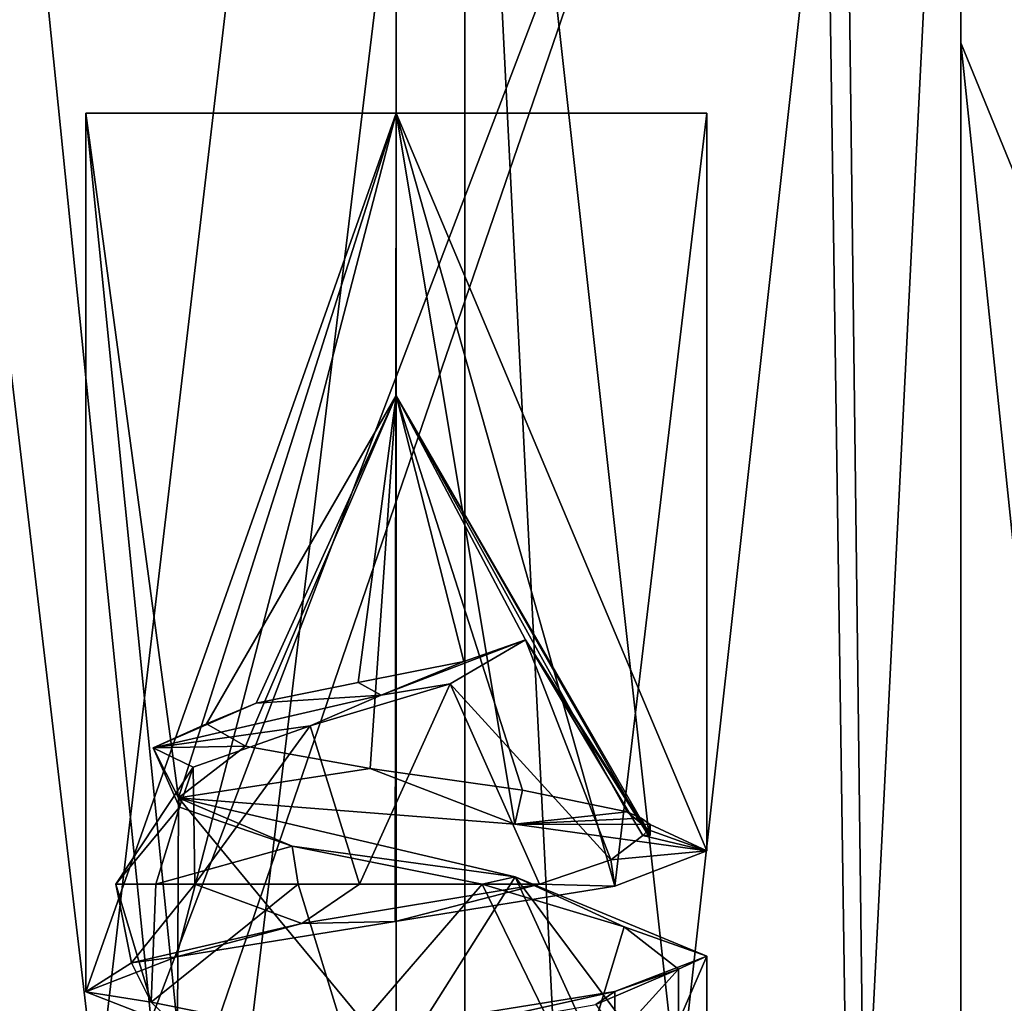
# Model space of a CAD drawing. Header units: millimetres. Extents: x -50 to 50, y -22 to 96.
# Tile 303 of 374: x 20.67 to 24.15, y 14.35 to 17.83. Entities that reach past the tile are written whole.
import ezdxf

# ---------------------------------------------------------------- set-up
doc = ezdxf.new("R2010")
doc.units = ezdxf.units.MM
doc.header["$LTSCALE"] = 65.185185
for name, color, linetype in [('1231', 7, 'CONTINUOUS'), ('1233', 7, 'CONTINUOUS'), ('1235', 7, 'CONTINUOUS'), ('1238', 7, 'CONTINUOUS'), ('1613', 7, 'CONTINUOUS'), ('1614', 7, 'CONTINUOUS'), ('1617', 7, 'CONTINUOUS'), ('1618', 7, 'CONTINUOUS'), ('1620', 7, 'CONTINUOUS'), ('1621', 7, 'CONTINUOUS'), ('1625', 7, 'CONTINUOUS'), ('1626', 7, 'CONTINUOUS'), ('1684', 7, 'CONTINUOUS'), ('1685', 7, 'CONTINUOUS'), ('2483', 7, 'CONTINUOUS'), ('27', 7, 'CONTINUOUS'), ('28', 7, 'CONTINUOUS'), ('29', 7, 'CONTINUOUS'), ('3076', 7, 'CONTINUOUS'), ('3079', 7, 'CONTINUOUS'), ('3143', 7, 'CONTINUOUS'), ('3144', 7, 'CONTINUOUS'), ('3145', 7, 'CONTINUOUS'), ('3146', 7, 'CONTINUOUS'), ('3147', 7, 'CONTINUOUS'), ('3148', 7, 'CONTINUOUS'), ('3222', 7, 'CONTINUOUS'), ('3225', 7, 'CONTINUOUS'), ('3289', 7, 'CONTINUOUS'), ('3290', 7, 'CONTINUOUS'), ('3291', 7, 'CONTINUOUS'), ('3292', 7, 'CONTINUOUS'), ('3293', 7, 'CONTINUOUS'), ('3294', 7, 'CONTINUOUS'), ('3443', 7, 'CONTINUOUS'), ('3481', 7, 'CONTINUOUS'), ('3647', 7, 'CONTINUOUS'), ('3755', 7, 'CONTINUOUS'), ('3788', 7, 'CONTINUOUS'), ('3889', 7, 'CONTINUOUS'), ('3922', 7, 'CONTINUOUS'), ('43', 7, 'CONTINUOUS'), ('72', 7, 'CONTINUOUS')]:
    doc.layers.add(name, color=color, linetype=linetype)

msp = doc.modelspace()

# ---------------------------------------------------------------- linework, layer by layer
at = {"layer": '1231', "color": 7, "linetype": 'CONTINUOUS', "true_color": 0xe0f2ff}
for points in [[(24, 26.5, -50), (24, -14, -50), (23.5, 20.5, -50), (24, 26.5, -50)], [(15.5, 20.5, -50), (23.5, 20.5, -50), (15.7843, 0.2718, -50), (15.5, 20.5, -50)], [(15.7843, 0.2718, -50), (23.5, 20.5, -50), (16.4697, 0, -50), (15.7843, 0.2718, -50)], [(23.5, 20.5, -50), (24, -14, -50), (16.4697, 0, -50), (23.5, 20.5, -50)]]:
    msp.add_3dface(points, dxfattribs=at)
at = {"layer": '1233', "color": 7, "linetype": 'CONTINUOUS', "true_color": 0xe0f2ff}
for points in [[(23.5, 26.5, 50), (23.5, 20.5, 50), (24, -14, 50), (23.5, 26.5, 50)], [(24, 26.5, 50), (23.5, 26.5, 50), (24, -14, 50), (24, 26.5, 50)], [(24, -14, 50), (19.5, 21.5, 50), (16.4697, 0, 50), (24, -14, 50)], [(19.7929, 20.7929, 50), (19.5, 21.5, 50), (24, -14, 50), (19.7929, 20.7929, 50)], [(20.5, 20.5, 50), (19.7929, 20.7929, 50), (24, -14, 50), (20.5, 20.5, 50)], [(23.5, 20.5, 50), (20.5, 20.5, 50), (24, -14, 50), (23.5, 20.5, 50)]]:
    msp.add_3dface(points, dxfattribs=at)
at = {"layer": '1235', "color": 7, "linetype": 'CONTINUOUS', "true_color": 0xe0f2ff}
for points in [[(24, -14, -50), (24, 26.5, -50), (25.0895, 26.5, -49.9002), (24, -14, -50)], [(26.1429, 21, -49.6043), (24, -14, -50), (26.1429, 26.5, -49.6043), (26.1429, 21, -49.6043)], [(26.1429, 26.5, -49.6043), (24, -14, -50), (25.0895, 26.5, -49.9002), (26.1429, 26.5, -49.6043)], [(28.1441, 21, -48.3389), (24, -14, -50), (26.1429, 21, -49.6043), (28.1441, 21, -48.3389)], [(24, -14, -50), (28.1441, 21, -48.3389), (28.2426, -14, -48.2426), (24, -14, -50)]]:
    msp.add_3dface(points, dxfattribs=at)
at = {"layer": '1238', "color": 7, "linetype": 'CONTINUOUS', "true_color": 0xe0f2ff}
for points in [[(24, 26.5, 50), (24, -14, 50), (28.2426, -14, 48.2426), (24, 26.5, 50)], [(25.0895, 26.5, 49.9002), (24, 26.5, 50), (28.2426, -14, 48.2426), (25.0895, 26.5, 49.9002)]]:
    msp.add_3dface(points, dxfattribs=at)
at = {"layer": '1613', "color": 7, "linetype": 'CONTINUOUS', "true_color": 0xe0f2ff}
for points in [[(21.2255, 14.2608, 41.2189), (21.2291, 15.0736, 41.2153), (20.9, 17.5, 42), (21.2255, 14.2608, 41.2189)], [(20.9, 17.5, 42), (21.2291, 15.0736, 41.2153), (22, 17.5, 40.9), (20.9, 17.5, 42)], [(20.9, 14.3865, 42), (21.2255, 14.2608, 41.2189), (20.9, 17.5, 42), (20.9, 14.3865, 42)], [(22, 17.5, 40.9), (21.2291, 15.0736, 41.2153), (22.4196, 14.9805, 40.9832), (22, 17.5, 40.9)], [(23.1, 17.5, 42), (22, 17.5, 40.9), (23.1, 14.8865, 42), (23.1, 17.5, 42)], [(23.1, 14.8865, 42), (22, 17.5, 40.9), (22.4196, 14.9805, 40.9832), (23.1, 14.8865, 42)], [(22.0047, 14.1358, 40.9), (21.2291, 15.0736, 41.2153), (21.2255, 14.2608, 41.2189), (22.0047, 14.1358, 40.9)], [(22.4215, 14.7945, 40.984), (21.2291, 15.0736, 41.2153), (22.0047, 14.1358, 40.9), (22.4215, 14.7945, 40.984)], [(22.7791, 14.0113, 41.2235), (22.4215, 14.7945, 40.984), (22.0047, 14.1358, 40.9), (22.7791, 14.0113, 41.2235)], [(23.1, 14.5135, 42), (22.4215, 14.7945, 40.984), (23.1, 13.8865, 42), (23.1, 14.5135, 42)], [(23.1, 13.8865, 42), (22.4215, 14.7945, 40.984), (22.7791, 14.0113, 41.2235), (23.1, 13.8865, 42)]]:
    msp.add_3dface(points, dxfattribs=at)
at = {"layer": '1614', "color": 7, "linetype": 'CONTINUOUS', "true_color": 0xe0f2ff}
for points in [[(20.9, 14.3865, 42), (20.9, 17.5, 42), (22, 17.5, 43.1), (20.9, 14.3865, 42)], [(21.2213, 14.5113, 42.777), (20.9, 14.3865, 42), (22, 17.5, 43.1), (21.2213, 14.5113, 42.777)], [(21.9959, 14.6359, 43.1), (21.2213, 14.5113, 42.777), (22, 17.5, 43.1), (21.9959, 14.6359, 43.1)], [(22.7746, 14.7609, 42.781), (21.9959, 14.6359, 43.1), (22, 17.5, 43.1), (22.7746, 14.7609, 42.781)], [(23.1, 17.5, 42), (22.7746, 14.7609, 42.781), (22, 17.5, 43.1), (23.1, 17.5, 42)], [(23.1, 17.5, 42), (23.1, 14.8865, 42), (22.7746, 14.7609, 42.781), (23.1, 17.5, 42)]]:
    msp.add_3dface(points, dxfattribs=at)
at = {"layer": '1617', "color": 7, "linetype": 'CONTINUOUS', "true_color": 0xe0f2ff}
for points in [[(21.2255, 14.2608, -42.7811), (21.2291, 15.0736, -42.7847), (20.9, 17.5, -42), (21.2255, 14.2608, -42.7811)], [(20.9, 17.5, -42), (21.2291, 15.0736, -42.7847), (22, 17.5, -43.1), (20.9, 17.5, -42)], [(20.9, 14.3865, -42), (21.2255, 14.2608, -42.7811), (20.9, 17.5, -42), (20.9, 14.3865, -42)], [(22, 17.5, -43.1), (21.2291, 15.0736, -42.7847), (22.4196, 14.9805, -43.0168), (22, 17.5, -43.1)], [(23.1, 17.5, -42), (22, 17.5, -43.1), (23.1, 14.8865, -42), (23.1, 17.5, -42)], [(23.1, 14.8865, -42), (22, 17.5, -43.1), (22.4196, 14.9805, -43.0168), (23.1, 14.8865, -42)], [(22.0047, 14.1358, -43.1), (21.2291, 15.0736, -42.7847), (21.2255, 14.2608, -42.7811), (22.0047, 14.1358, -43.1)], [(22.4215, 14.7945, -43.016), (21.2291, 15.0736, -42.7847), (22.0047, 14.1358, -43.1), (22.4215, 14.7945, -43.016)], [(22.7791, 14.0113, -42.7765), (22.4215, 14.7945, -43.016), (22.0047, 14.1358, -43.1), (22.7791, 14.0113, -42.7765)], [(23.1, 14.5135, -42), (22.4215, 14.7945, -43.016), (23.1, 13.8865, -42), (23.1, 14.5135, -42)], [(23.1, 13.8865, -42), (22.4215, 14.7945, -43.016), (22.7791, 14.0113, -42.7765), (23.1, 13.8865, -42)]]:
    msp.add_3dface(points, dxfattribs=at)
at = {"layer": '1618', "color": 7, "linetype": 'CONTINUOUS', "true_color": 0xe0f2ff}
for points in [[(20.9, 14.3865, -42), (20.9, 17.5, -42), (22, 17.5, -40.9), (20.9, 14.3865, -42)], [(21.2213, 14.5113, -41.223), (20.9, 14.3865, -42), (22, 17.5, -40.9), (21.2213, 14.5113, -41.223)], [(21.9959, 14.6359, -40.9), (21.2213, 14.5113, -41.223), (22, 17.5, -40.9), (21.9959, 14.6359, -40.9)], [(22.7746, 14.7609, -41.219), (21.9959, 14.6359, -40.9), (22, 17.5, -40.9), (22.7746, 14.7609, -41.219)], [(23.1, 17.5, -42), (22.7746, 14.7609, -41.219), (22, 17.5, -40.9), (23.1, 17.5, -42)], [(23.1, 17.5, -42), (23.1, 14.8865, -42), (22.7746, 14.7609, -41.219), (23.1, 17.5, -42)]]:
    msp.add_3dface(points, dxfattribs=at)
at = {"layer": '1620', "color": 7, "linetype": 'CONTINUOUS', "true_color": 0xe0f2ff}
for points in [[(19.8787, 23, 39.8787), (22, 23, 39), (19.8787, 5, 39.8787), (19.8787, 23, 39.8787)], [(19.8787, 5, 39.8787), (22, 23, 39), (22, 5, 39), (19.8787, 5, 39.8787)]]:
    msp.add_3dface(points, dxfattribs=at)
at = {"layer": '1621', "color": 7, "linetype": 'CONTINUOUS', "true_color": 0xe0f2ff}
for points in [[(22, 5, 39), (22, 23, 39), (24, 5, 39), (22, 5, 39)], [(22, 23, 39), (24, 23, 39), (24, 5, 39), (22, 23, 39)]]:
    msp.add_3dface(points, dxfattribs=at)
at = {"layer": '1625', "color": 7, "linetype": 'CONTINUOUS', "true_color": 0xe0f2ff}
for points in [[(24, 23, -39), (22, 23, -39), (22, 5, -39), (24, 23, -39)], [(24, 5, -39), (24, 23, -39), (22, 5, -39), (24, 5, -39)]]:
    msp.add_3dface(points, dxfattribs=at)
at = {"layer": '1626', "color": 7, "linetype": 'CONTINUOUS', "true_color": 0xe0f2ff}
for points in [[(22, 5, -39), (22, 23, -39), (19.8787, 23, -39.8787), (22, 5, -39)], [(22, 5, -39), (19.8787, 23, -39.8787), (19.8787, 5, -39.8787), (22, 5, -39)]]:
    msp.add_3dface(points, dxfattribs=at)
at = {"layer": '1684', "color": 7, "linetype": 'CONTINUOUS', "true_color": 0xe0f2ff}
for points in [[(24, 23, -39), (24, 5, -39), (24.7071, 5, -38.7071), (24, 23, -39)], [(24.7071, 23, -38.7071), (24, 23, -39), (24.7071, 5, -38.7071), (24.7071, 23, -38.7071)]]:
    msp.add_3dface(points, dxfattribs=at)
at = {"layer": '1685', "color": 7, "linetype": 'CONTINUOUS', "true_color": 0xe0f2ff}
for points in [[(24, 5, 39), (24, 23, 39), (24.7071, 23, 38.7071), (24, 5, 39)], [(24, 5, 39), (24.7071, 23, 38.7071), (24.7071, 5, 38.7071), (24, 5, 39)]]:
    msp.add_3dface(points, dxfattribs=at)
at = {"layer": '2483', "color": 7, "linetype": 'CONTINUOUS', "true_color": 0xe0f2ff}
for points in [[(20.9, 17.5, 42), (22, 17.5, 40.9), (23.1, 17.5, 42), (20.9, 17.5, 42)], [(20.9, 17.5, 42), (23.1, 17.5, 42), (22, 17.5, 43.1), (20.9, 17.5, 42)]]:
    msp.add_3dface(points, dxfattribs=at)
at = {"layer": '27', "color": 7, "linetype": 'CONTINUOUS', "true_color": 0xf2c12d}
for points in [[(24, 12.0101, -13.0743), (24, 17.7494, 0.373), (24.4301, 13.6332, -9.6483), (24, 12.0101, -13.0743)], [(24.4301, 13.6332, -9.6483), (24, 17.7494, 0.373), (24.4301, 16.6983, 0.3509), (24.4301, 13.6332, -9.6483)]]:
    msp.add_3dface(points, dxfattribs=at)
at = {"layer": '28', "color": 7, "linetype": 'CONTINUOUS', "true_color": 0xf2c12d}
for points in [[(24.4301, 16.6983, 0.3509), (24, 17.7494, 0.373), (24, 11.639, 13.4057), (24.4301, 16.6983, 0.3509)], [(24.4301, 13.3224, 10.0731), (24.4301, 16.6983, 0.3509), (24, 11.639, 13.4057), (24.4301, 13.3224, 10.0731)]]:
    msp.add_3dface(points, dxfattribs=at)
at = {"layer": '29', "color": 7, "linetype": 'CONTINUOUS', "true_color": 0xf2c12d}
for points in [[(18, -14.5, -35), (18, 20.5, -35), (22.2426, 20.5, -33.2426), (18, -14.5, -35)], [(22.2426, -14.5, -33.2426), (18, -14.5, -35), (22.2426, 20.5, -33.2426), (22.2426, -14.5, -33.2426)], [(24, -14.5, -29), (22.2426, -14.5, -33.2426), (24, 20.5, -29), (24, -14.5, -29)], [(24, 20.5, -29), (22.2426, -14.5, -33.2426), (22.2426, 20.5, -33.2426), (24, 20.5, -29)]]:
    msp.add_3dface(points, dxfattribs=at)
at = {"layer": '3076', "linetype": 'CONTINUOUS'}
for points in [[(21.3283, 15.3366, -42), (21.5039, 15.409, -41.6119), (22, 16.5, -42), (21.3283, 15.3366, -42)], [(21.5039, 15.409, -41.6119), (21.8649, 15.4826, -41.4284), (22, 16.5, -42), (21.5039, 15.409, -41.6119)], [(21.8649, 15.4826, -41.4284), (22.2391, 15.5575, -41.5112), (22, 16.5, -42), (21.8649, 15.4826, -41.4284)], [(22.2391, 15.5575, -41.5112), (22.4576, 15.634, -41.7985), (22, 16.5, -42), (22.2391, 15.5575, -41.5112)], [(22, 16.5, -42), (22.4576, 15.634, -41.7985), (22.9, 14.9412, -42), (22, 16.5, -42)], [(22.4576, 15.634, -41.7985), (22.1909, 15.4786, -41.4421), (22.7606, 14.854, -41.4302), (22.4576, 15.634, -41.7985)], [(22.9, 14.9412, -42), (22.4576, 15.634, -41.7985), (22.8934, 14.9412, -41.891), (22.9, 14.9412, -42)], [(22.8934, 14.9412, -41.891), (22.4576, 15.634, -41.7985), (22.8736, 14.9412, -41.7837), (22.8934, 14.9412, -41.891)], [(22.8736, 14.9412, -41.7837), (22.4576, 15.634, -41.7985), (22.7606, 14.854, -41.4302), (22.8736, 14.9412, -41.7837)], [(22.1909, 15.4786, -41.4421), (21.6952, 15.3287, -41.3964), (21.8692, 14.7679, -41.0086), (22.1909, 15.4786, -41.4421)], [(22.5079, 14.7679, -41.1386), (22.1909, 15.4786, -41.4421), (21.8692, 14.7679, -41.0086), (22.5079, 14.7679, -41.1386)], [(22.7606, 14.854, -41.4302), (22.1909, 15.4786, -41.4421), (22.5079, 14.7679, -41.1386), (22.7606, 14.854, -41.4302)], [(21.6952, 15.3287, -41.3964), (21.2807, 15.1833, -41.754), (21.2862, 14.7679, -41.2997), (21.6952, 15.3287, -41.3964)], [(21.8692, 14.7679, -41.0086), (21.6952, 15.3287, -41.3964), (21.2862, 14.7679, -41.2997), (21.8692, 14.7679, -41.0086)], [(21.2807, 15.1833, -41.754), (21.2325, 15.0417, -42.3462), (21.0063, 14.7679, -41.8883), (21.2807, 15.1833, -41.754)], [(21.2862, 14.7679, -41.2997), (21.2807, 15.1833, -41.754), (21.0063, 14.7679, -41.8883), (21.2862, 14.7679, -41.2997)], [(21.0063, 14.7679, -41.8883), (21.2325, 15.0417, -42.3462), (21.1485, 14.7679, -42.5244), (21.0063, 14.7679, -41.8883)], [(21.2325, 15.0417, -42.3462), (21.6313, 14.9034, -42.8449), (21.1485, 14.7679, -42.5244), (21.2325, 15.0417, -42.3462)], [(21.1485, 14.7679, -42.5244), (21.6313, 14.9034, -42.8449), (21.6524, 14.7679, -42.9376), (21.1485, 14.7679, -42.5244)], [(21.6313, 14.9034, -42.8449), (22.304, 14.7679, -42.9527), (21.6524, 14.7679, -42.9376), (21.6313, 14.9034, -42.8449)]]:
    msp.add_3dface(points, dxfattribs=at)
at = {"layer": '3079', "linetype": 'CONTINUOUS'}
for points in [[(21.3283, 15.3366, -42), (22, 16.5, -42), (21.4655, 15.2569, -42.479), (21.3283, 15.3366, -42)], [(21.4655, 15.2569, -42.479), (22, 16.5, -42), (21.9079, 15.1785, -42.7574), (21.4655, 15.2569, -42.479)], [(21.9079, 15.1785, -42.7574), (22, 16.5, -42), (22.4477, 15.1012, -42.6721), (21.9079, 15.1785, -42.7574)], [(22, 16.5, -42), (22.9, 14.9412, -42), (22.8671, 14.9829, -42.1236), (22, 16.5, -42)], [(22.8175, 15.025, -42.2387), (22, 16.5, -42), (22.8671, 14.9829, -42.1236), (22.8175, 15.025, -42.2387)], [(22, 16.5, -42), (22.8175, 15.025, -42.2387), (22.4477, 15.1012, -42.6721), (22, 16.5, -42)]]:
    msp.add_3dface(points, dxfattribs=at)
at = {"layer": '3143', "linetype": 'CONTINUOUS'}
for points in [[(22.1909, 15.4786, -41.4421), (22.4576, 15.634, -41.7985), (21.946, 15.4379, -41.2921), (22.1909, 15.4786, -41.4421)], [(21.6952, 15.3287, -41.3964), (22.1909, 15.4786, -41.4421), (21.946, 15.4379, -41.2921), (21.6952, 15.3287, -41.3964)], [(21.1383, 15.2517, -41.7098), (21.6952, 15.3287, -41.3964), (21.946, 15.4379, -41.2921), (21.1383, 15.2517, -41.7098)], [(21.2807, 15.1833, -41.754), (21.6952, 15.3287, -41.3964), (21.1383, 15.2517, -41.7098), (21.2807, 15.1833, -41.754)], [(21.2291, 15.0736, -42.7847), (21.2325, 15.0417, -42.3462), (21.1383, 15.2517, -41.7098), (21.2291, 15.0736, -42.7847)], [(21.2325, 15.0417, -42.3462), (21.2807, 15.1833, -41.754), (21.1383, 15.2517, -41.7098), (21.2325, 15.0417, -42.3462)], [(21.2291, 15.0736, -42.7847), (22.4215, 14.7945, -43.016), (21.6313, 14.9034, -42.8449), (21.2291, 15.0736, -42.7847)], [(21.2291, 15.0736, -42.7847), (21.6313, 14.9034, -42.8449), (21.2325, 15.0417, -42.3462), (21.2291, 15.0736, -42.7847)], [(22.4215, 14.7945, -43.016), (22.304, 14.7679, -42.9527), (21.6313, 14.9034, -42.8449), (22.4215, 14.7945, -43.016)], [(22.304, 14.7679, -42.9527), (22.4215, 14.7945, -43.016), (22.8075, 14.6174, -42.5899), (22.304, 14.7679, -42.9527)], [(22.4215, 14.7945, -43.016), (23.1, 14.5135, -42), (22.8075, 14.6174, -42.5899), (22.4215, 14.7945, -43.016)], [(22.8075, 14.6174, -42.5899), (23.1, 14.5135, -42), (23, 14.4668, -42), (22.8075, 14.6174, -42.5899)]]:
    msp.add_3dface(points, dxfattribs=at)
at = {"layer": '3144', "linetype": 'CONTINUOUS'}
for points in [[(22.8175, 15.025, -42.2387), (22.8671, 14.9829, -42.1236), (22.8671, 15.0023, -42.1236), (22.8175, 15.025, -42.2387)], [(22.8671, 14.9829, -42.1236), (22.9, 14.9412, -42), (22.8671, 15.0023, -42.1236), (22.8671, 14.9829, -42.1236)], [(22.8671, 15.0023, -42.1236), (22.9, 14.9412, -42), (22.9, 14.9798, -42), (22.8671, 15.0023, -42.1236)]]:
    msp.add_3dface(points, dxfattribs=at)
at = {"layer": '3145', "linetype": 'CONTINUOUS'}
for points in [[(22.4576, 15.634, -41.7985), (22.2391, 15.5575, -41.5112), (21.946, 15.4379, -41.2921), (22.4576, 15.634, -41.7985)], [(22.2391, 15.5575, -41.5112), (21.8649, 15.4826, -41.4284), (21.946, 15.4379, -41.2921), (22.2391, 15.5575, -41.5112)], [(21.8649, 15.4826, -41.4284), (21.5039, 15.409, -41.6119), (21.946, 15.4379, -41.2921), (21.8649, 15.4826, -41.4284)], [(21.5039, 15.409, -41.6119), (21.1383, 15.2517, -41.7098), (21.946, 15.4379, -41.2921), (21.5039, 15.409, -41.6119)], [(21.5039, 15.409, -41.6119), (21.3283, 15.3366, -42), (21.1383, 15.2517, -41.7098), (21.5039, 15.409, -41.6119)], [(21.3283, 15.3366, -42), (21.4655, 15.2569, -42.479), (21.1383, 15.2517, -41.7098), (21.3283, 15.3366, -42)], [(21.4655, 15.2569, -42.479), (21.2291, 15.0736, -42.7847), (21.1383, 15.2517, -41.7098), (21.4655, 15.2569, -42.479)], [(21.2291, 15.0736, -42.7847), (21.4655, 15.2569, -42.479), (21.9079, 15.1785, -42.7574), (21.2291, 15.0736, -42.7847)], [(22.4196, 14.9805, -43.0168), (21.2291, 15.0736, -42.7847), (21.9079, 15.1785, -42.7574), (22.4196, 14.9805, -43.0168)], [(22.4196, 14.9805, -43.0168), (21.9079, 15.1785, -42.7574), (22.4477, 15.1012, -42.6721), (22.4196, 14.9805, -43.0168)], [(22.8175, 15.025, -42.2387), (22.4196, 14.9805, -43.0168), (22.4477, 15.1012, -42.6721), (22.8175, 15.025, -42.2387)], [(22.4196, 14.9805, -43.0168), (22.8175, 15.025, -42.2387), (22.8671, 15.0023, -42.1236), (22.4196, 14.9805, -43.0168)], [(22.4196, 14.9805, -43.0168), (22.8671, 15.0023, -42.1236), (22.9, 14.9798, -42), (22.4196, 14.9805, -43.0168)], [(23.1, 14.8865, -42), (22.4196, 14.9805, -43.0168), (22.9, 14.9798, -42), (23.1, 14.8865, -42)]]:
    msp.add_3dface(points, dxfattribs=at)
at = {"layer": '3146', "linetype": 'CONTINUOUS'}
for points in [[(23, 14.4668, -42), (23.1, 14.5135, -42), (22.7746, 14.3878, -41.219), (23, 14.4668, -42)], [(23, 14.4668, -42), (22.7746, 14.3878, -41.219), (22.7071, 14.3418, -41.2929), (23, 14.4668, -42)], [(22.7746, 14.3878, -41.219), (21.996, 14.2629, -40.9), (22, 14.2168, -41), (22.7746, 14.3878, -41.219)], [(22.7071, 14.3418, -41.2929), (22.7746, 14.3878, -41.219), (22, 14.2168, -41), (22.7071, 14.3418, -41.2929)]]:
    msp.add_3dface(points, dxfattribs=at)
at = {"layer": '3147', "linetype": 'CONTINUOUS'}
for points in [[(22.9, 14.9412, -42), (22.8934, 14.9412, -41.891), (22.9, 14.9798, -42), (22.9, 14.9412, -42)], [(22.9, 14.9798, -42), (22.8934, 14.9412, -41.891), (22.8934, 14.9605, -41.891), (22.9, 14.9798, -42)], [(22.8934, 14.9412, -41.891), (22.8736, 14.9412, -41.7837), (22.8934, 14.9605, -41.891), (22.8934, 14.9412, -41.891)]]:
    msp.add_3dface(points, dxfattribs=at)
at = {"layer": '3148', "linetype": 'CONTINUOUS'}
for points in [[(23.1, 14.8865, -42), (22.9, 14.9798, -42), (22.8934, 14.9605, -41.891), (23.1, 14.8865, -42)], [(23.1, 14.8865, -42), (22.8736, 14.9412, -41.7837), (22.7606, 14.854, -41.4302), (23.1, 14.8865, -42)], [(22.8736, 14.9412, -41.7837), (23.1, 14.8865, -42), (22.8934, 14.9605, -41.891), (22.8736, 14.9412, -41.7837)], [(22.7746, 14.7609, -41.219), (23.1, 14.8865, -42), (22.7606, 14.854, -41.4302), (22.7746, 14.7609, -41.219)], [(22.7746, 14.7609, -41.219), (22.7606, 14.854, -41.4302), (22.5079, 14.7679, -41.1386), (22.7746, 14.7609, -41.219)], [(21.9959, 14.6359, -40.9), (22.5079, 14.7679, -41.1386), (21.6652, 14.6288, -41.0577), (21.9959, 14.6359, -40.9)], [(21.9959, 14.6359, -40.9), (22.7746, 14.7609, -41.219), (22.5079, 14.7679, -41.1386), (21.9959, 14.6359, -40.9)], [(21.0624, 14.4897, -41.6523), (21.2213, 14.5113, -41.223), (21.6652, 14.6288, -41.0577), (21.0624, 14.4897, -41.6523)], [(21.2213, 14.5113, -41.223), (21.9959, 14.6359, -40.9), (21.6652, 14.6288, -41.0577), (21.2213, 14.5113, -41.223)], [(20.9, 14.3865, -42), (21.2213, 14.5113, -41.223), (21.0624, 14.4897, -41.6523), (20.9, 14.3865, -42)], [(21.1317, 14.3506, -42.496), (20.9, 14.3865, -42), (21.0624, 14.4897, -41.6523), (21.1317, 14.3506, -42.496)], [(21.2255, 14.2608, -42.7811), (20.9, 14.3865, -42), (21.1317, 14.3506, -42.496), (21.2255, 14.2608, -42.7811)], [(21.8233, 14.2114, -42.9843), (21.2255, 14.2608, -42.7811), (21.1317, 14.3506, -42.496), (21.8233, 14.2114, -42.9843)]]:
    msp.add_3dface(points, dxfattribs=at)
at = {"layer": '3222', "linetype": 'CONTINUOUS'}
for points in [[(21.3283, 15.3366, 42), (21.5039, 15.409, 42.3881), (22, 16.5, 42), (21.3283, 15.3366, 42)], [(21.5039, 15.409, 42.3881), (21.8649, 15.4826, 42.5716), (22, 16.5, 42), (21.5039, 15.409, 42.3881)], [(21.8649, 15.4826, 42.5716), (22.2391, 15.5575, 42.4888), (22, 16.5, 42), (21.8649, 15.4826, 42.5716)], [(22.2391, 15.5575, 42.4888), (22.4576, 15.634, 42.2015), (22, 16.5, 42), (22.2391, 15.5575, 42.4888)], [(22, 16.5, 42), (22.4576, 15.634, 42.2015), (22.9, 14.9412, 42), (22, 16.5, 42)], [(22.4576, 15.634, 42.2015), (22.1909, 15.4786, 42.5579), (22.7606, 14.854, 42.5698), (22.4576, 15.634, 42.2015)], [(22.9, 14.9412, 42), (22.4576, 15.634, 42.2015), (22.8934, 14.9412, 42.109), (22.9, 14.9412, 42)], [(22.8934, 14.9412, 42.109), (22.4576, 15.634, 42.2015), (22.8736, 14.9412, 42.2163), (22.8934, 14.9412, 42.109)], [(22.8736, 14.9412, 42.2163), (22.4576, 15.634, 42.2015), (22.7606, 14.854, 42.5698), (22.8736, 14.9412, 42.2163)], [(22.1909, 15.4786, 42.5579), (21.6952, 15.3287, 42.6036), (21.8692, 14.7679, 42.9914), (22.1909, 15.4786, 42.5579)], [(22.5079, 14.7679, 42.8614), (22.1909, 15.4786, 42.5579), (21.8692, 14.7679, 42.9914), (22.5079, 14.7679, 42.8614)], [(22.7606, 14.854, 42.5698), (22.1909, 15.4786, 42.5579), (22.5079, 14.7679, 42.8614), (22.7606, 14.854, 42.5698)], [(21.6952, 15.3287, 42.6036), (21.2807, 15.1833, 42.246), (21.2862, 14.7679, 42.7003), (21.6952, 15.3287, 42.6036)], [(21.8692, 14.7679, 42.9914), (21.6952, 15.3287, 42.6036), (21.2862, 14.7679, 42.7003), (21.8692, 14.7679, 42.9914)], [(21.2807, 15.1833, 42.246), (21.2325, 15.0417, 41.6538), (21.0063, 14.7679, 42.1117), (21.2807, 15.1833, 42.246)], [(21.2862, 14.7679, 42.7003), (21.2807, 15.1833, 42.246), (21.0063, 14.7679, 42.1117), (21.2862, 14.7679, 42.7003)], [(21.0063, 14.7679, 42.1117), (21.2325, 15.0417, 41.6538), (21.1485, 14.7679, 41.4756), (21.0063, 14.7679, 42.1117)], [(21.2325, 15.0417, 41.6538), (21.6313, 14.9034, 41.1551), (21.1485, 14.7679, 41.4756), (21.2325, 15.0417, 41.6538)], [(21.1485, 14.7679, 41.4756), (21.6313, 14.9034, 41.1551), (21.6524, 14.7679, 41.0624), (21.1485, 14.7679, 41.4756)], [(21.6313, 14.9034, 41.1551), (22.304, 14.7679, 41.0473), (21.6524, 14.7679, 41.0624), (21.6313, 14.9034, 41.1551)]]:
    msp.add_3dface(points, dxfattribs=at)
at = {"layer": '3225', "linetype": 'CONTINUOUS'}
for points in [[(21.3283, 15.3366, 42), (22, 16.5, 42), (21.4655, 15.2569, 41.521), (21.3283, 15.3366, 42)], [(21.4655, 15.2569, 41.521), (22, 16.5, 42), (21.9079, 15.1785, 41.2426), (21.4655, 15.2569, 41.521)], [(21.9079, 15.1785, 41.2426), (22, 16.5, 42), (22.4477, 15.1012, 41.3279), (21.9079, 15.1785, 41.2426)], [(22, 16.5, 42), (22.9, 14.9412, 42), (22.8671, 14.9829, 41.8764), (22, 16.5, 42)], [(22.8175, 15.025, 41.7613), (22, 16.5, 42), (22.8671, 14.9829, 41.8764), (22.8175, 15.025, 41.7613)], [(22, 16.5, 42), (22.8175, 15.025, 41.7613), (22.4477, 15.1012, 41.3279), (22, 16.5, 42)]]:
    msp.add_3dface(points, dxfattribs=at)
at = {"layer": '3289', "linetype": 'CONTINUOUS'}
for points in [[(22.1909, 15.4786, 42.5579), (22.4576, 15.634, 42.2015), (21.946, 15.4379, 42.7079), (22.1909, 15.4786, 42.5579)], [(21.6952, 15.3287, 42.6036), (22.1909, 15.4786, 42.5579), (21.946, 15.4379, 42.7079), (21.6952, 15.3287, 42.6036)], [(21.1383, 15.2517, 42.2902), (21.6952, 15.3287, 42.6036), (21.946, 15.4379, 42.7079), (21.1383, 15.2517, 42.2902)], [(21.2807, 15.1833, 42.246), (21.6952, 15.3287, 42.6036), (21.1383, 15.2517, 42.2902), (21.2807, 15.1833, 42.246)], [(21.2291, 15.0736, 41.2153), (21.2325, 15.0417, 41.6538), (21.1383, 15.2517, 42.2902), (21.2291, 15.0736, 41.2153)], [(21.2325, 15.0417, 41.6538), (21.2807, 15.1833, 42.246), (21.1383, 15.2517, 42.2902), (21.2325, 15.0417, 41.6538)], [(21.2291, 15.0736, 41.2153), (22.4215, 14.7945, 40.984), (21.6313, 14.9034, 41.1551), (21.2291, 15.0736, 41.2153)], [(21.2291, 15.0736, 41.2153), (21.6313, 14.9034, 41.1551), (21.2325, 15.0417, 41.6538), (21.2291, 15.0736, 41.2153)], [(22.4215, 14.7945, 40.984), (22.304, 14.7679, 41.0473), (21.6313, 14.9034, 41.1551), (22.4215, 14.7945, 40.984)], [(22.304, 14.7679, 41.0473), (22.4215, 14.7945, 40.984), (22.8075, 14.6174, 41.4101), (22.304, 14.7679, 41.0473)], [(22.4215, 14.7945, 40.984), (23.1, 14.5135, 42), (22.8075, 14.6174, 41.4101), (22.4215, 14.7945, 40.984)], [(22.8075, 14.6174, 41.4101), (23.1, 14.5135, 42), (23, 14.4668, 42), (22.8075, 14.6174, 41.4101)]]:
    msp.add_3dface(points, dxfattribs=at)
at = {"layer": '3290', "linetype": 'CONTINUOUS'}
for points in [[(22.8175, 15.025, 41.7613), (22.8671, 14.9829, 41.8764), (22.8671, 15.0023, 41.8764), (22.8175, 15.025, 41.7613)], [(22.8671, 14.9829, 41.8764), (22.9, 14.9412, 42), (22.8671, 15.0023, 41.8764), (22.8671, 14.9829, 41.8764)], [(22.8671, 15.0023, 41.8764), (22.9, 14.9412, 42), (22.9, 14.9798, 42), (22.8671, 15.0023, 41.8764)]]:
    msp.add_3dface(points, dxfattribs=at)
at = {"layer": '3291', "linetype": 'CONTINUOUS'}
for points in [[(22.4576, 15.634, 42.2015), (22.2391, 15.5575, 42.4888), (21.946, 15.4379, 42.7079), (22.4576, 15.634, 42.2015)], [(22.2391, 15.5575, 42.4888), (21.8649, 15.4826, 42.5716), (21.946, 15.4379, 42.7079), (22.2391, 15.5575, 42.4888)], [(21.8649, 15.4826, 42.5716), (21.5039, 15.409, 42.3881), (21.946, 15.4379, 42.7079), (21.8649, 15.4826, 42.5716)], [(21.5039, 15.409, 42.3881), (21.1383, 15.2517, 42.2902), (21.946, 15.4379, 42.7079), (21.5039, 15.409, 42.3881)], [(21.5039, 15.409, 42.3881), (21.3283, 15.3366, 42), (21.1383, 15.2517, 42.2902), (21.5039, 15.409, 42.3881)], [(21.3283, 15.3366, 42), (21.4655, 15.2569, 41.521), (21.1383, 15.2517, 42.2902), (21.3283, 15.3366, 42)], [(21.4655, 15.2569, 41.521), (21.2291, 15.0736, 41.2153), (21.1383, 15.2517, 42.2902), (21.4655, 15.2569, 41.521)], [(21.2291, 15.0736, 41.2153), (21.4655, 15.2569, 41.521), (21.9079, 15.1785, 41.2426), (21.2291, 15.0736, 41.2153)], [(22.4196, 14.9805, 40.9832), (21.2291, 15.0736, 41.2153), (21.9079, 15.1785, 41.2426), (22.4196, 14.9805, 40.9832)], [(22.4196, 14.9805, 40.9832), (21.9079, 15.1785, 41.2426), (22.4477, 15.1012, 41.3279), (22.4196, 14.9805, 40.9832)], [(22.8175, 15.025, 41.7613), (22.4196, 14.9805, 40.9832), (22.4477, 15.1012, 41.3279), (22.8175, 15.025, 41.7613)], [(22.4196, 14.9805, 40.9832), (22.8175, 15.025, 41.7613), (22.8671, 15.0023, 41.8764), (22.4196, 14.9805, 40.9832)], [(22.4196, 14.9805, 40.9832), (22.8671, 15.0023, 41.8764), (22.9, 14.9798, 42), (22.4196, 14.9805, 40.9832)], [(23.1, 14.8865, 42), (22.4196, 14.9805, 40.9832), (22.9, 14.9798, 42), (23.1, 14.8865, 42)]]:
    msp.add_3dface(points, dxfattribs=at)
at = {"layer": '3292', "linetype": 'CONTINUOUS'}
for points in [[(23, 14.4668, 42), (23.1, 14.5135, 42), (22.7746, 14.3878, 42.781), (23, 14.4668, 42)], [(23, 14.4668, 42), (22.7746, 14.3878, 42.781), (22.7071, 14.3418, 42.7071), (23, 14.4668, 42)], [(22.7746, 14.3878, 42.781), (21.996, 14.2629, 43.1), (22, 14.2168, 43), (22.7746, 14.3878, 42.781)], [(22.7071, 14.3418, 42.7071), (22.7746, 14.3878, 42.781), (22, 14.2168, 43), (22.7071, 14.3418, 42.7071)]]:
    msp.add_3dface(points, dxfattribs=at)
at = {"layer": '3293', "linetype": 'CONTINUOUS'}
for points in [[(22.9, 14.9412, 42), (22.8934, 14.9412, 42.109), (22.9, 14.9798, 42), (22.9, 14.9412, 42)], [(22.9, 14.9798, 42), (22.8934, 14.9412, 42.109), (22.8934, 14.9605, 42.109), (22.9, 14.9798, 42)], [(22.8934, 14.9412, 42.109), (22.8736, 14.9412, 42.2163), (22.8934, 14.9605, 42.109), (22.8934, 14.9412, 42.109)]]:
    msp.add_3dface(points, dxfattribs=at)
at = {"layer": '3294', "linetype": 'CONTINUOUS'}
for points in [[(23.1, 14.8865, 42), (22.9, 14.9798, 42), (22.8934, 14.9605, 42.109), (23.1, 14.8865, 42)], [(23.1, 14.8865, 42), (22.8736, 14.9412, 42.2163), (22.7606, 14.854, 42.5698), (23.1, 14.8865, 42)], [(22.8736, 14.9412, 42.2163), (23.1, 14.8865, 42), (22.8934, 14.9605, 42.109), (22.8736, 14.9412, 42.2163)], [(22.7746, 14.7609, 42.781), (23.1, 14.8865, 42), (22.7606, 14.854, 42.5698), (22.7746, 14.7609, 42.781)], [(22.7746, 14.7609, 42.781), (22.7606, 14.854, 42.5698), (22.5079, 14.7679, 42.8614), (22.7746, 14.7609, 42.781)], [(21.9959, 14.6359, 43.1), (22.5079, 14.7679, 42.8614), (21.6652, 14.6288, 42.9423), (21.9959, 14.6359, 43.1)], [(21.9959, 14.6359, 43.1), (22.7746, 14.7609, 42.781), (22.5079, 14.7679, 42.8614), (21.9959, 14.6359, 43.1)], [(21.0624, 14.4897, 42.3477), (21.2213, 14.5113, 42.777), (21.6652, 14.6288, 42.9423), (21.0624, 14.4897, 42.3477)], [(21.2213, 14.5113, 42.777), (21.9959, 14.6359, 43.1), (21.6652, 14.6288, 42.9423), (21.2213, 14.5113, 42.777)], [(20.9, 14.3865, 42), (21.2213, 14.5113, 42.777), (21.0624, 14.4897, 42.3477), (20.9, 14.3865, 42)], [(21.1317, 14.3506, 41.504), (20.9, 14.3865, 42), (21.0624, 14.4897, 42.3477), (21.1317, 14.3506, 41.504)], [(21.2255, 14.2608, 41.2189), (20.9, 14.3865, 42), (21.1317, 14.3506, 41.504), (21.2255, 14.2608, 41.2189)], [(21.8233, 14.2114, 41.0157), (21.2255, 14.2608, 41.2189), (21.1317, 14.3506, 41.504), (21.8233, 14.2114, 41.0157)]]:
    msp.add_3dface(points, dxfattribs=at)
at = {"layer": '3443', "color": 7, "linetype": 'CONTINUOUS', "true_color": 0xe0f2ff}
for points in [[(23.1, 14.5135, 42), (23.1, 13.8865, 42), (22.7744, 13.7608, 42.7812), (23.1, 14.5135, 42)], [(22.7746, 14.3878, 42.781), (23.1, 14.5135, 42), (22.7744, 13.7608, 42.7812), (22.7746, 14.3878, 42.781)], [(21.996, 14.2629, 43.1), (22.7746, 14.3878, 42.781), (22.7744, 13.7608, 42.7812), (21.996, 14.2629, 43.1)]]:
    msp.add_3dface(points, dxfattribs=at)
at = {"layer": '3481', "color": 7, "linetype": 'CONTINUOUS', "true_color": 0xe0f2ff}
for points in [[(23.1, 14.5135, -42), (23.1, 13.8865, -42), (22.7744, 13.7608, -41.2188), (23.1, 14.5135, -42)], [(22.7746, 14.3878, -41.219), (23.1, 14.5135, -42), (22.7744, 13.7608, -41.2188), (22.7746, 14.3878, -41.219)], [(21.996, 14.2629, -40.9), (22.7746, 14.3878, -41.219), (22.7744, 13.7608, -41.2188), (21.996, 14.2629, -40.9)]]:
    msp.add_3dface(points, dxfattribs=at)
at = {"layer": '3647', "color": 7, "linetype": 'CONTINUOUS', "true_color": 0xe0f2ff}
for points in [[(20.9, 17.5, -42), (22, 17.5, -43.1), (23.1, 17.5, -42), (20.9, 17.5, -42)], [(20.9, 17.5, -42), (23.1, 17.5, -42), (22, 17.5, -40.9), (20.9, 17.5, -42)]]:
    msp.add_3dface(points, dxfattribs=at)
at = {"layer": '3755', "linetype": 'CONTINUOUS'}
msp.add_3dface([(23, 14.4668, -42), (22.7071, 14.3418, -41.2929), (23, 13.9332, -42), (23, 14.4668, -42)], dxfattribs=at)
at = {"layer": '3788', "linetype": 'CONTINUOUS'}
for points in [[(21.2862, 14.7679, -41.2997), (21.0063, 14.7679, -41.8883), (21.0624, 14.4897, -41.6523), (21.2862, 14.7679, -41.2997)], [(21.0063, 14.7679, -41.8883), (21.1485, 14.7679, -42.5244), (21.1317, 14.3506, -42.496), (21.0063, 14.7679, -41.8883)], [(21.0063, 14.7679, -41.8883), (21.1317, 14.3506, -42.496), (21.0624, 14.4897, -41.6523), (21.0063, 14.7679, -41.8883)], [(21.2862, 14.7679, -41.2997), (21.0624, 14.4897, -41.6523), (21.6652, 14.6288, -41.0577), (21.2862, 14.7679, -41.2997)], [(21.1485, 14.7679, -42.5244), (21.6524, 14.7679, -42.9376), (21.1317, 14.3506, -42.496), (21.1485, 14.7679, -42.5244)], [(21.6524, 14.7679, -42.9376), (21.8233, 14.2114, -42.9843), (21.1317, 14.3506, -42.496), (21.6524, 14.7679, -42.9376)], [(21.8692, 14.7679, -41.0086), (21.2862, 14.7679, -41.2997), (21.6652, 14.6288, -41.0577), (21.8692, 14.7679, -41.0086)], [(21.6524, 14.7679, -42.9376), (22.304, 14.7679, -42.9527), (21.8233, 14.2114, -42.9843), (21.6524, 14.7679, -42.9376)], [(22.5079, 14.7679, -41.1386), (21.8692, 14.7679, -41.0086), (21.6652, 14.6288, -41.0577), (22.5079, 14.7679, -41.1386)], [(22.304, 14.7679, -42.9527), (22.6417, 14.0723, -42.767), (21.8233, 14.2114, -42.9843), (22.304, 14.7679, -42.9527)], [(22.304, 14.7679, -42.9527), (22.8075, 14.6174, -42.5899), (22.6417, 14.0723, -42.767), (22.304, 14.7679, -42.9527)], [(22.8075, 14.6174, -42.5899), (23, 14.4668, -42), (22.6417, 14.0723, -42.767), (22.8075, 14.6174, -42.5899)], [(23, 14.4668, -42), (23, 13.9332, -42), (22.6417, 14.0723, -42.767), (23, 14.4668, -42)]]:
    msp.add_3dface(points, dxfattribs=at)
at = {"layer": '3889', "linetype": 'CONTINUOUS'}
msp.add_3dface([(23, 14.4668, 42), (22.7071, 14.3418, 42.7071), (23, 13.9332, 42), (23, 14.4668, 42)], dxfattribs=at)
at = {"layer": '3922', "linetype": 'CONTINUOUS'}
for points in [[(21.2862, 14.7679, 42.7003), (21.0063, 14.7679, 42.1117), (21.0624, 14.4897, 42.3477), (21.2862, 14.7679, 42.7003)], [(21.0063, 14.7679, 42.1117), (21.1485, 14.7679, 41.4756), (21.1317, 14.3506, 41.504), (21.0063, 14.7679, 42.1117)], [(21.0063, 14.7679, 42.1117), (21.1317, 14.3506, 41.504), (21.0624, 14.4897, 42.3477), (21.0063, 14.7679, 42.1117)], [(21.2862, 14.7679, 42.7003), (21.0624, 14.4897, 42.3477), (21.6652, 14.6288, 42.9423), (21.2862, 14.7679, 42.7003)], [(21.1485, 14.7679, 41.4756), (21.6524, 14.7679, 41.0624), (21.1317, 14.3506, 41.504), (21.1485, 14.7679, 41.4756)], [(21.6524, 14.7679, 41.0624), (21.8233, 14.2114, 41.0157), (21.1317, 14.3506, 41.504), (21.6524, 14.7679, 41.0624)], [(21.8692, 14.7679, 42.9914), (21.2862, 14.7679, 42.7003), (21.6652, 14.6288, 42.9423), (21.8692, 14.7679, 42.9914)], [(21.6524, 14.7679, 41.0624), (22.304, 14.7679, 41.0473), (21.8233, 14.2114, 41.0157), (21.6524, 14.7679, 41.0624)], [(22.5079, 14.7679, 42.8614), (21.8692, 14.7679, 42.9914), (21.6652, 14.6288, 42.9423), (22.5079, 14.7679, 42.8614)], [(22.304, 14.7679, 41.0473), (22.6417, 14.0723, 41.233), (21.8233, 14.2114, 41.0157), (22.304, 14.7679, 41.0473)], [(22.304, 14.7679, 41.0473), (22.8075, 14.6174, 41.4101), (22.6417, 14.0723, 41.233), (22.304, 14.7679, 41.0473)], [(22.8075, 14.6174, 41.4101), (23, 14.4668, 42), (22.6417, 14.0723, 41.233), (22.8075, 14.6174, 41.4101)], [(23, 14.4668, 42), (23, 13.9332, 42), (22.6417, 14.0723, 41.233), (23, 14.4668, 42)]]:
    msp.add_3dface(points, dxfattribs=at)
at = {"layer": '43', "color": 7, "linetype": 'CONTINUOUS', "true_color": 0xf2c12d}
for points in [[(24, -14.5, -29), (24, 20.5, -29), (24, 9.5224, -26.2963), (24, -14.5, -29)], [(24, -14.5, 19), (24, -2.1419, 17.6236), (24, 20.5, 19), (24, -14.5, 19)], [(24, 11.639, 13.4057), (24, 17.7494, 0.373), (24, 20.5, 19), (24, 11.639, 13.4057)], [(24, 17.7494, 0.373), (24, 20.5, -29), (24, 20.5, 19), (24, 17.7494, 0.373)], [(24, 20.5, -29), (24, 17.7494, 0.373), (24, 11.6894, -22.7811), (24, 20.5, -29)], [(24, -2.1419, 17.6236), (24, 5.1958, 16.976), (24, 20.5, 19), (24, -2.1419, 17.6236)], [(24, 5.1958, 16.976), (24, 11.639, 13.4057), (24, 20.5, 19), (24, 5.1958, 16.976)], [(24, 9.5224, -26.2963), (24, 20.5, -29), (24, 11.6894, -22.7811), (24, 9.5224, -26.2963)], [(24, 17.7494, 0.373), (24, 12.0101, -13.0743), (24, 9.4043, -20.5), (24, 17.7494, 0.373)], [(24, 9.4043, -21.7505), (24, 17.7494, 0.373), (24, 9.4043, -20.5), (24, 9.4043, -21.7505)], [(24, 17.7494, 0.373), (24, 9.4043, -21.7505), (24, 11.6894, -21.7505), (24, 17.7494, 0.373)], [(24, 11.6894, -22.7811), (24, 17.7494, 0.373), (24, 11.6894, -21.7505), (24, 11.6894, -22.7811)]]:
    msp.add_3dface(points, dxfattribs=at)
at = {"layer": '72', "color": 7, "linetype": 'CONTINUOUS', "true_color": 0xf2c12d}
for points in [[(18, -14.5, 25), (22.2426, -14.5, 23.2426), (18, 20.5, 25), (18, -14.5, 25)], [(18, 20.5, 25), (22.2426, -14.5, 23.2426), (22.2426, 20.5, 23.2426), (18, 20.5, 25)], [(22.2426, -14.5, 23.2426), (24, -14.5, 19), (22.2426, 20.5, 23.2426), (22.2426, -14.5, 23.2426)], [(24, -14.5, 19), (24, 20.5, 19), (22.2426, 20.5, 23.2426), (24, -14.5, 19)]]:
    msp.add_3dface(points, dxfattribs=at)

doc.saveas('drawing.dxf')
